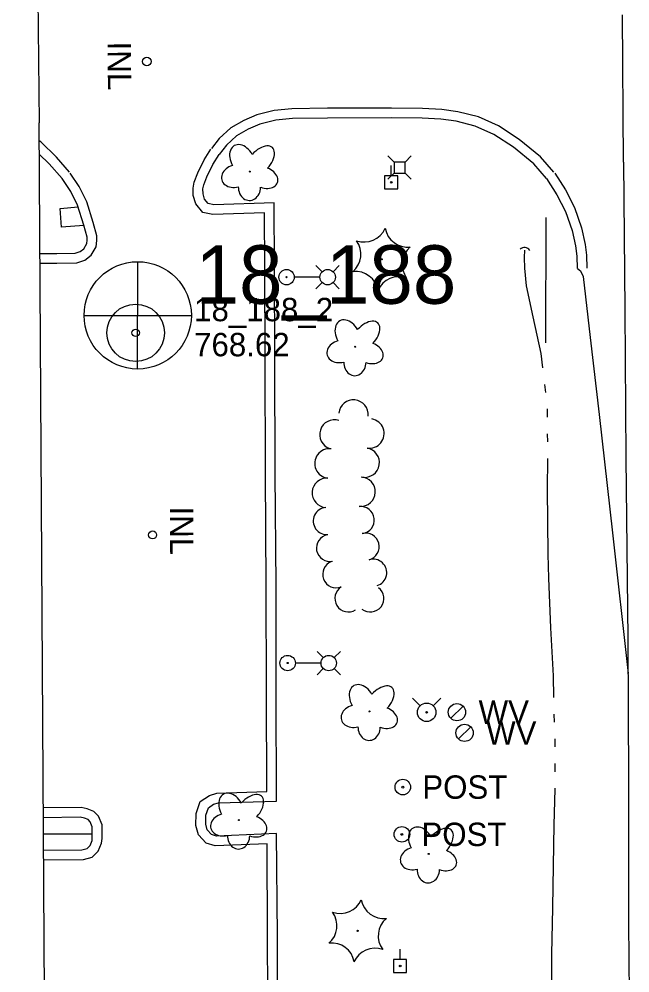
# Model space of a CAD drawing. Extents: x 589250 to 1188077, y 162953 to 363065.
# Drawn here: x 593752 to 593908.8, y 180335.8 to 180580.7 of the extents above; entities that cross this region are included whole.
import ezdxf

# ---------------------------------------------------------------- set-up
doc = ezdxf.new("R2010")
doc.units = 0
for name, color, linetype in [('E_DRN', 7, 'Continuous'), ('E_DRN_Pipe', 7, 'Continuous'), ('E_DRN_Text', 7, 'Continuous'), ('E_DWY', 7, 'Continuous'), ('E_LAND_TreeLine_P', 7, 'Continuous'), ('E_LAND_Vegetation', 7, 'Continuous'), ('E_LTG', 7, 'Continuous'), ('E_MAP_Limits', 7, 'Continuous'), ('E_MAP_PassPoints', 7, 'Continuous'), ('E_MAP_PhotoCenter', 7, 'Continuous'), ('E_MISCPROP', 7, 'Continuous'), ('E_PATH_Sidewalk', 7, 'Continuous'), ('E_RDWY', 7, 'Continuous'), ('E_UTL_AG_Bold', 7, 'Continuous'), ('E_UTL_EPowerPole', 7, 'Continuous'), ('E_UTL_W', 7, 'Continuous'), ('E_UTL_WHydrant', 7, 'Continuous'), ('E_WTR_FlowLine', 7, 'Continuous')]:
    doc.layers.add(name, color=color, linetype=linetype)

msp = doc.modelspace()

# ---------------------------------------------------------------- linework, layer by layer
at = {"layer": 'E_DRN'}
for centre, radius in [((593784.76, 180569.83), 1.1), ((593786.25, 180448.25), 1.04)]:
    msp.add_circle(centre, radius, dxfattribs=at)
msp.add_arc((593881.75, 180520.52), 1.55, 30.5875, 136.8477, dxfattribs=at)
at = {"layer": 'E_DRN_Pipe'}
msp.add_line((593887.22, 180529.72), (593887.11, 180497.6), dxfattribs=at)
at = {"layer": 'E_DWY'}
for p, q in [((593812.99, 180556.08), (593809.72, 180554.7)), ((593817.48, 180557.22), (593812.99, 180556.08)), ((593821.99, 180557.69), (593817.48, 180557.22)), ((593831.18, 180557.79), (593821.99, 180557.69)), ((593847.56, 180557.83), (593831.18, 180557.79)), ((593855.52, 180557.77), (593847.56, 180557.83)), ((593860.49, 180557.45), (593855.52, 180557.77)), ((593864.65, 180556.92), (593860.49, 180557.45)), ((593869.9, 180555.61), (593864.65, 180556.92)), ((593809.72, 180554.7), (593806.35, 180552.8)), ((593813.79, 180553.7), (593810.83, 180552.45)), ((593817.92, 180554.76), (593813.79, 180553.7)), ((593822.14, 180555.19), (593817.92, 180554.76)), ((593831.2, 180555.29), (593822.14, 180555.19)), ((593847.55, 180555.33), (593831.2, 180555.29)), ((593855.44, 180555.27), (593847.55, 180555.33)), ((593860.25, 180554.96), (593855.44, 180555.27)), ((593864.19, 180554.46), (593860.25, 180554.96)), ((593869.08, 180553.24), (593864.19, 180554.46)), ((593875.08, 180553.3), (593869.9, 180555.61)), ((593806.35, 180552.8), (593803.36, 180550.03)), ((593810.83, 180552.45), (593807.83, 180550.76)), ((593873.87, 180551.1), (593869.08, 180553.24)), ((593878.91, 180547.79), (593873.87, 180551.1)), ((593880.4, 180549.8), (593875.08, 180553.3)), ((593757.54, 180549.17), (593757.13, 180549.43)), ((593761.57, 180545.21), (593757.54, 180549.17)), ((593803.36, 180550.03), (593801.37, 180547.49)), ((593807.83, 180550.76), (593805.21, 180548.33)), ((593885.86, 180545.3), (593880.4, 180549.8)), ((593799.51, 180544.53), (593801.22, 180547.28)), ((593805.21, 180548.33), (593803.34, 180545.95)), ((593884.11, 180543.5), (593878.91, 180547.79)), ((593759.74, 180543.5), (593757.15, 180546.05)), ((593764.9, 180541.4), (593761.57, 180545.21)), ((593797.91, 180541.19), (593799.51, 180544.53)), ((593801.7, 180543.33), (593803.34, 180545.95)), ((593889.27, 180541.39), (593885.86, 180545.3)), ((593763.01, 180539.75), (593759.74, 180543.5)), ((593800.2, 180540.18), (593801.7, 180543.33)), ((593887.38, 180539.75), (593884.11, 180543.5)), ((593765.25, 180536.44), (593763.01, 180539.75)), ((593767.42, 180537.69), (593765.09, 180541.15)), ((593796.65, 180537.3), (593796.97, 180538.85)), ((593796.97, 180538.85), (593797.91, 180541.19)), ((593799.37, 180538.12), (593800.2, 180540.18)), ((593887.38, 180539.75), (593890.07, 180535.57)), ((593889.49, 180541.1), (593892.23, 180536.83)), ((593767, 180532.88), (593765.25, 180536.44)), ((593769.33, 180533.8), (593767.42, 180537.69)), ((593796.71, 180535.38), (593796.65, 180537.3)), ((593799.16, 180537.09), (593799.37, 180538.12)), ((593799.2, 180535.79), (593799.16, 180537.09)), ((593892.23, 180536.83), (593894.56, 180532.31)), ((593797.36, 180533.25), (593796.71, 180535.38)), ((593799.61, 180534.44), (593799.2, 180535.79)), ((593800.52, 180533.31), (593799.61, 180534.44)), ((593890.07, 180535.57), (593892.26, 180531.32)), ((593768.59, 180527.75), (593767, 180532.88)), ((593770.98, 180528.46), (593769.33, 180533.8)), ((593799.13, 180531.05), (593797.36, 180533.25)), ((593801.95, 180533), (593800.52, 180533.31)), ((593817.46, 180533.54), (593801.95, 180533)), ((593817.57, 180516.95), (593817.46, 180533.54)), ((593894.56, 180532.31), (593896.36, 180527.12)), ((593801.73, 180530.49), (593799.13, 180531.05)), ((593814.97, 180530.95), (593801.73, 180530.49)), ((593815.07, 180516.94), (593814.97, 180530.95)), ((593892.26, 180531.32), (593893.95, 180526.44)), ((593769.46, 180524.67), (593768.59, 180527.75)), ((593771.95, 180525.05), (593770.98, 180528.46)), ((593896.36, 180527.12), (593897.29, 180522.85)), ((593769.48, 180523.94), (593769.46, 180524.67)), ((593771.98, 180523.81), (593771.95, 180525.05)), ((593893.95, 180526.44), (593894.83, 180522.44)), ((593767.62, 180521), (593768.57, 180521.75)), ((593768.57, 180521.75), (593769.37, 180523.06)), ((593769.37, 180523.06), (593769.48, 180523.94)), ((593770.47, 180520.07), (593771.78, 180522.21)), ((593771.78, 180522.21), (593771.98, 180523.81)), ((593894.83, 180522.44), (593895.14, 180519.85)), ((593897.29, 180522.85), (593897.63, 180520.04)), ((593757.31, 180520.51), (593761.67, 180520.49)), ((593761.67, 180520.49), (593766.35, 180520.59)), ((593766.35, 180520.59), (593767.62, 180521)), ((593768.82, 180518.77), (593770.47, 180520.07)), ((593895.14, 180519.85), (593895.25, 180516.68)), ((593897.63, 180520.04), (593897.74, 180516.77)), ((593757.32, 180518.01), (593761.69, 180517.99)), ((593761.69, 180517.99), (593766.77, 180518.1)), ((593766.77, 180518.1), (593768.82, 180518.77)), ((593815.14, 180493.45), (593815.07, 180516.94)), ((593817.64, 180493.46), (593817.57, 180516.95)), ((593895.35, 180516.69), (593896.13, 180516.05)), ((593896.13, 180516.05), (593896.83, 180514.6)), ((593896.83, 180514.6), (593898.59, 180498.92)), ((593898.59, 180498.92), (593900.89, 180479.17)), ((593815.25, 180463.89), (593815.14, 180493.45)), ((593817.75, 180463.91), (593817.64, 180493.46)), ((593900.89, 180479.17), (593904.32, 180448.83)), ((593815.45, 180435.37), (593815.25, 180463.89)), ((593817.95, 180435.39), (593817.75, 180463.91)), ((593904.32, 180448.83), (593908.32, 180412.64)), ((593815.5, 180407.78), (593815.45, 180435.38)), ((593818, 180407.79), (593817.95, 180435.39)), ((593815.59, 180382.36), (593815.5, 180407.78)), ((593818.1, 180379.93), (593818, 180407.79)), ((593802.79, 180381.97), (593815.59, 180382.36)), ((593797.42, 180376.73), (593798.48, 180379.8)), ((593798.48, 180379.8), (593800.85, 180381.37)), ((593800.85, 180381.37), (593802.79, 180381.97)), ((593803.2, 180379.48), (593818.1, 180379.93)), ((593767.92, 180378.27), (593758.17, 180378.14)), ((593769.47, 180377.96), (593767.92, 180378.27)), ((593771.13, 180377.28), (593769.47, 180377.96)), ((593772.38, 180376), (593771.13, 180377.28)), ((593799.91, 180376.3), (593800.57, 180378.19)), ((593800.57, 180378.19), (593801.93, 180379.09)), ((593801.93, 180379.09), (593803.2, 180379.48)), ((593767.69, 180375.77), (593758.19, 180375.64)), ((593768.75, 180375.55), (593767.69, 180375.77)), ((593769.7, 180375.16), (593768.75, 180375.55)), ((593770.25, 180374.6), (593769.7, 180375.16)), ((593773.27, 180373.82), (593772.38, 180376)), ((593797.38, 180373.67), (593797.42, 180376.73)), ((593799.89, 180374), (593799.91, 180376.3)), ((593770.77, 180373.33), (593770.25, 180374.6)), ((593770.78, 180370.42), (593770.77, 180373.33)), ((593773.29, 180370.27), (593773.27, 180373.82)), ((593798.06, 180371.23), (593797.38, 180373.67)), ((593800.3, 180372.5), (593799.89, 180374)), ((593801.41, 180371.33), (593800.3, 180372.5)), ((593770.7, 180369.76), (593770.78, 180370.42)), ((593773.14, 180369.15), (593773.29, 180370.27)), ((593800.03, 180369.15), (593798.06, 180371.23)), ((593802.7, 180370.92), (593801.41, 180371.33)), ((593818.11, 180371.57), (593802.7, 180370.92)), ((593818.29, 180345.23), (593818.11, 180371.57)), ((593768.12, 180367.39), (593769.44, 180367.78)), ((593769.44, 180367.78), (593770.2, 180368.48)), ((593770.2, 180368.48), (593770.7, 180369.76)), ((593772.32, 180367.03), (593773.14, 180369.15)), ((593802.35, 180368.4), (593800.03, 180369.15)), ((593815.63, 180368.96), (593802.35, 180368.4)), ((593815.79, 180345.22), (593815.63, 180368.96)), ((593758.24, 180367.3), (593768.12, 180367.39)), ((593768.49, 180364.89), (593770.7, 180365.54)), ((593770.7, 180365.54), (593772.32, 180367.03)), ((593758.25, 180364.8), (593768.49, 180364.89)), ((593815.9, 180318.39), (593815.79, 180345.22)), ((593818.4, 180318.41), (593818.29, 180345.23))]:
    msp.add_line(p, q, dxfattribs=at)
at = {"layer": 'E_LAND_TreeLine_P'}
for centre, radius, start, end in [((593837.83, 180479.14), 3.78, 354.3472, 174.3472), ((593832.93, 180474.02), 3.78, 71.986, 251.986), ((593841.93, 180474.29), 3.78, 260.77, 80.77), ((593831.66, 180466.59), 3.78, 83.1521, 263.1521), ((593840.72, 180466.81), 3.78, 260.937, 80.937), ((593839.65, 180459.33), 3.78, 267.4059, 87.4059), ((593830.99, 180459.05), 3.78, 85.8955, 265.8955), ((593830.99, 180451.81), 3.48, 94.3831, 274.3831), ((593839.71, 180452.07), 3.48, 277.146, 97.146), ((593831.79, 180444.9), 3.48, 101.1384, 281.1384), ((593840.96, 180445.24), 3.48, 284.3854, 104.3854), ((593833.42, 180438.15), 3.48, 111.2387, 291.2387), ((593842.9, 180438.55), 3.48, 287.433, 107.433), ((593836.54, 180431.96), 3.48, 121.9095, 301.9095), ((593842.16, 180431.96), 3.48, 232.0505, 52.0505)]:
    msp.add_arc(centre, radius, start, end, dxfattribs=at)
at = {"layer": 'E_LAND_Vegetation'}
for centre, radius in [((593811.22, 180541.56), 0.128), ((593845.04, 180519.01), 0.167), ((593838.28, 180496.57), 0.128), ((593841.94, 180402.92), 0.128), ((593808.43, 180375.03), 0.128), ((593857.14, 180366.35), 0.128), ((593838.9, 180346.6), 0.167)]:
    msp.add_circle(centre, radius, dxfattribs=at)
for centre, radius, start, end in [((593840.58, 180529.36), 5.9, 250.4367, 336.2016), ((593851.78, 180528.05), 5.91, 190.4765, 276.1526), ((593833.84, 180520.32), 5.9, 310.4367, 36.2016), ((593856.24, 180517.69), 5.9, 130.4367, 216.2016), ((593838.35, 180510), 5.9, 10.432, 96.197), ((593849.5, 180508.65), 5.9, 70.4367, 156.2016), ((593834.44, 180356.95), 5.9, 250.4367, 336.2016), ((593845.64, 180355.64), 5.91, 190.4765, 276.1526), ((593827.7, 180347.91), 5.9, 310.4367, 36.2016), ((593850.1, 180345.28), 5.9, 130.4367, 216.2016), ((593832.21, 180337.59), 5.9, 10.432, 96.197), ((593843.36, 180336.24), 5.9, 70.4367, 156.2016)]:
    msp.add_arc(centre, radius, start, end, dxfattribs=at)
for centre, major_axis, ratio in [((593809.3, 180544.52), (2.06, -3.68), 0.691916), ((593813.81, 180544.18), (-3.19, -3.52), 0.560249), ((593807.5, 180540.37), (3.48, 0.97), 0.782863), ((593814.9, 180539.96), (-3.4, 1.25), 0.716896), ((593811.13, 180537.58), (0.07, 3.45), 0.832022), ((593836.36, 180499.53), (2.06, -3.68), 0.691916), ((593840.87, 180499.19), (-3.19, -3.52), 0.560249), ((593834.56, 180495.37), (3.48, 0.97), 0.782863), ((593841.96, 180494.97), (-3.4, 1.25), 0.716896), ((593838.19, 180492.59), (0.07, 3.45), 0.832022), ((593840.01, 180405.88), (2.06, -3.68), 0.691916), ((593844.52, 180405.54), (-3.19, -3.52), 0.560249), ((593838.22, 180401.73), (3.48, 0.97), 0.782863), ((593845.62, 180401.32), (-3.4, 1.25), 0.716896), ((593841.85, 180398.94), (0.07, 3.45), 0.832022), ((593806.5, 180377.99), (2.06, -3.68), 0.691916), ((593811.02, 180377.65), (-3.19, -3.52), 0.560249), ((593804.71, 180373.84), (3.48, 0.97), 0.782863), ((593812.11, 180373.43), (-3.4, 1.25), 0.716896), ((593855.21, 180369.31), (2.06, -3.68), 0.691916), ((593859.73, 180368.97), (-3.19, -3.52), 0.560249), ((593808.34, 180371.05), (0.07, 3.45), 0.832022), ((593853.42, 180365.15), (3.48, 0.97), 0.782863), ((593860.82, 180364.75), (-3.4, 1.25), 0.716896), ((593857.05, 180362.37), (0.07, 3.45), 0.832022)]:
    msp.add_ellipse(centre, major_axis=major_axis, ratio=ratio, start_param=1.570796, end_param=4.712389, dxfattribs=at)
at = {"layer": 'E_LTG'}
for points in [[(593829.82, 180515.82), (593828.2, 180517.44)], [(593832.59, 180515.82), (593834.2, 180517.44)], [(593829.19, 180514.44), (593822.66, 180514.44)], [(593829.82, 180513.05), (593828.2, 180511.44)], [(593832.59, 180513.05), (593834.2, 180511.44)], [(593830.09, 180416.74), (593828.48, 180418.35)], [(593832.86, 180416.74), (593834.48, 180418.35)], [(593829.46, 180415.35), (593822.94, 180415.35)], [(593830.09, 180413.97), (593828.48, 180412.35)], [(593832.86, 180413.97), (593834.48, 180412.35)]]:
    msp.add_lwpolyline(points, dxfattribs=at)
for centre, radius in [((593820.65, 180514.44), 1.98), ((593820.65, 180514.44), 0.151), ((593831.2, 180514.44), 1.98), ((593820.93, 180415.35), 1.98), ((593831.48, 180415.35), 1.98), ((593820.93, 180415.35), 0.151)]:
    msp.add_circle(centre, radius, dxfattribs=at)
at = {"layer": 'E_MAP_Limits'}
for p in [(593751.97, 181164.14), (593761.12, 179892.58)]:
    msp.add_line(p, (593757.1, 180554.09), dxfattribs=at)
at = {"layer": 'E_MAP_PassPoints'}
for radius in [7.38, 7.38, 0.945, 0.945]:
    msp.add_circle((593781.91, 180500.14), radius, dxfattribs=at)
at = {"layer": 'E_MAP_PhotoCenter'}
for p, q in [((593782.39, 180518.43), (593782.33, 180491.02)), ((593782.39, 180518.43), (593782.33, 180491.02)), ((593768.71, 180504.62), (593796.16, 180504.61)), ((593768.71, 180504.62), (593796.16, 180504.61))]:
    msp.add_line(p, q, dxfattribs=at)
msp.add_circle((593782.44, 180504.63), 13.78, dxfattribs=at)
msp.add_circle((593782.44, 180504.63), 13.78, dxfattribs=at)
at = {"layer": 'E_MISCPROP'}
for centre, radius in [((593850.5, 180383.51), 2), ((593850.5, 180383.51), 0.25), ((593850.28, 180371.37), 2), ((593850.28, 180371.37), 0.25)]:
    msp.add_circle(centre, radius, dxfattribs=at)
at = {"layer": 'E_PATH_Sidewalk'}
for p, q in [((593762.53, 180532.04), (593767.11, 180532.53)), ((593762.84, 180527.24), (593762.53, 180532.04)), ((593768.61, 180527.66), (593762.84, 180527.24)), ((593770.78, 180371.43), (593758.21, 180371.4))]:
    msp.add_line(p, q, dxfattribs=at)
at = {"layer": 'E_RDWY'}
for p, q in [((593907.17, 180543.98), (593906.94, 180581.8)), ((593907.17, 180543.98), (593907.52, 180506.01)), ((593907.52, 180506.01), (593907.79, 180468.07)), ((593907.79, 180468.07), (593908.29, 180421.55)), ((593908.29, 180421.55), (593908.41, 180385.07)), ((593908.41, 180385.07), (593908.41, 180348.65)), ((593908.41, 180348.65), (593908.81, 180311.95))]:
    msp.add_line(p, q, dxfattribs=at)
at = {"layer": 'E_UTL_AG_Bold'}
for points in [[(593848.27, 180543.97), (593846.68, 180545.56)], [(593851.09, 180543.97), (593852.68, 180545.56)], [(593848.27, 180541.15), (593846.68, 180539.56)], [(593851.09, 180541.15), (593852.68, 180539.56)]]:
    msp.add_lwpolyline(points, dxfattribs=at)
msp.add_lwpolyline([(593848.27, 180541.15), (593851.09, 180541.15), (593851.09, 180543.97), (593848.27, 180543.97)], close=True, dxfattribs=at)
at = {"layer": 'E_UTL_EPowerPole'}
for points in [[(593847.52, 180540.48), (593847.52, 180543.12)], [(593849.19, 180540.48), (593845.84, 180540.48)], [(593845.84, 180540.48), (593845.84, 180537.12)], [(593849.19, 180537.12), (593849.19, 180540.48)], [(593845.84, 180537.12), (593849.19, 180537.12)], [(593849.81, 180339.26), (593849.81, 180341.9)], [(593851.48, 180339.26), (593848.13, 180339.26)], [(593848.13, 180339.26), (593848.13, 180335.9)], [(593851.48, 180335.9), (593851.48, 180339.26)], [(593848.13, 180335.9), (593851.48, 180335.9)]]:
    msp.add_lwpolyline(points, dxfattribs=at)
for centre in [(593847.55, 180538.8), (593849.84, 180337.58)]:
    msp.add_circle(centre, 0.217, dxfattribs=at)
at = {"layer": 'E_UTL_W'}
for points in [[(593862.83, 180401.17), (593865.97, 180404.31)], [(593864.78, 180395.86), (593867.93, 180399.01)]]:
    msp.add_lwpolyline(points, dxfattribs=at)
for centre in [(593864.4, 180402.74), (593866.36, 180397.43)]:
    msp.add_circle(centre, 2.22, dxfattribs=at)
at = {"layer": 'E_UTL_WHydrant'}
for points in [[(593854.95, 180404.38), (593853, 180406.33)], [(593858.29, 180404.38), (593860.24, 180406.33)]]:
    msp.add_lwpolyline(points, dxfattribs=at)
for radius in [2.38, 0.182]:
    msp.add_circle((593856.62, 180402.71), radius, dxfattribs=at)
at = {"layer": 'E_WTR_FlowLine'}
for p, q in [((593881.77, 180519.48), (593881.82, 180521.38)), ((593881.85, 180516.72), (593881.77, 180519.48)), ((593882.28, 180512.23), (593881.85, 180516.72)), ((593883.97, 180504.28), (593882.28, 180512.23)), ((593886.04, 180494.8), (593883.97, 180504.28)), ((593886.46, 180491.12), (593886.04, 180494.8)), ((593887.18, 180484.81), (593886.94, 180486.91)), ((593887.65, 180478.48), (593887.63, 180480.6)), ((593887.71, 180472.13), (593887.69, 180474.24)), ((593887.64, 180459.97), (593887.73, 180467.89)), ((593887.79, 180443.32), (593887.64, 180459.97)), ((593888.02, 180437.19), (593887.79, 180443.32)), ((593888.51, 180424.42), (593888.02, 180437.19)), ((593889.17, 180412.11), (593888.51, 180424.42)), ((593889.27, 180406.5), (593889.17, 180412.11)), ((593889.47, 180400.15), (593889.4, 180402.27)), ((593889.63, 180395.58), (593889.62, 180395.92)), ((593889.63, 180393.8), (593889.63, 180395.58)), ((593889.61, 180387.45), (593889.61, 180389.57)), ((593889.34, 180373.85), (593889.6, 180382.96)), ((593889.6, 180382.96), (593889.6, 180383.21)), ((593889.06, 180352.66), (593889.34, 180373.85)), ((593888.8, 180340.59), (593889.06, 180352.51)), ((593889.06, 180352.51), (593889.06, 180352.66)), ((593888.72, 180328.55), (593888.8, 180340.59))]:
    msp.add_line(p, q, dxfattribs=at)

# ---------------------------------------------------------------- texts
at = {"layer": 'E_DRN_Text'}
for rotation, p in [(270.4454, (593774.69, 180574.9)), (270.2253, (593790.72, 180455.54))]:
    msp.add_text('INL', height=6, rotation=rotation, dxfattribs=at).set_placement(p)
at = {"layer": 'E_MAP_PassPoints'}
for s, p in [('18_188_2', (593796.91, 180503.12)), ('18_188_2', (593796.91, 180503.12)), ('768.62', (593796.91, 180494.12)), ('768.62', (593796.91, 180494.12))]:
    msp.add_text(s, height=6, dxfattribs=at).set_placement(p)
at = {"layer": 'E_MAP_PhotoCenter'}
msp.add_text('18_188', height=15, dxfattribs=at).set_placement((593797.3, 180507.61))
msp.add_text('18_188', height=15, dxfattribs=at).set_placement((593797.3, 180507.61))
at = {"layer": 'E_MISCPROP'}
for p in [(593855.5, 180380.51), (593855.28, 180368.37)]:
    msp.add_text('POST', height=6, dxfattribs=at).set_placement(p)
at = {"layer": 'E_UTL_W'}
for p in [(593869.96, 180399.74), (593871.91, 180394.43)]:
    msp.add_text('WV', height=6, dxfattribs=at).set_placement(p)

doc.saveas('drawing.dxf')
